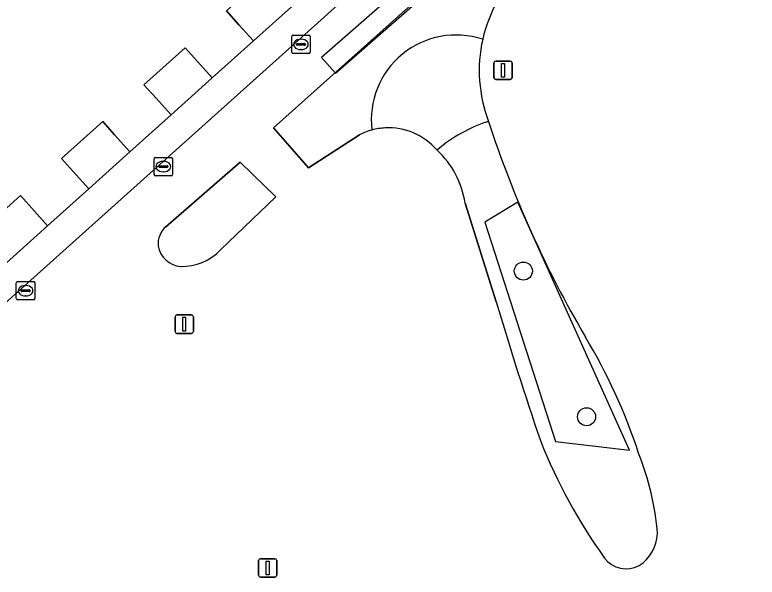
# Model space of a CAD drawing. Extents: x 162172 to 163187, y 382874 to 383685.
# Drawn here: x 162808.38 to 162848.64, y 383311.82 to 383342.31 of the extents above; entities that cross this region are included whole.
import ezdxf

# ---------------------------------------------------------------- set-up
doc = ezdxf.new("R2010")
doc.units = 0
for name, color, linetype in [('IMGEO_Boom', 7, 'Continuous'), ('IMGEO_Erf', 7, 'Continuous'), ('IMGEO_Groenvoorziening', 7, 'Continuous'), ('IMGEO_Haag', 7, 'Continuous'), ('IMGEO_Kolk', 7, 'Continuous'), ('IMGEO_Lichtmast', 7, 'Continuous'), ('IMGEO_Pand', 7, 'Continuous'), ('IMGEO_Parkeervlak_open', 7, 'Continuous'), ('IMGEO_Voetpad_halfverhard', 7, 'Continuous'), ('IMGEO_Voetpad_open', 7, 'Continuous')]:
    doc.layers.add(name, color=color, linetype=linetype)

msp = doc.modelspace()

# ---------------------------------------------------------------- linework, layer by layer
at = {"layer": 'IMGEO_Boom'}
for centre in [(162835.959, 383328.419), (162839.39, 383320.522)]:
    msp.add_circle(centre, 0.489, dxfattribs=at)
at = {"layer": 'IMGEO_Erf'}
msp.add_lwpolyline([(162806.45, 383330.513), (162808.684, 383332.516), (162809.301, 383331.828), (162810.153, 383330.878), (162812.385, 383332.881), (162811.546, 383333.817), (162810.916, 383334.519), (162813.149, 383336.522), (162813.792, 383335.806), (162814.618, 383334.885), (162816.851, 383336.888), (162816.037, 383337.796), (162815.383, 383338.525), (162817.616, 383340.529), (162818.283, 383339.785), (162819.085, 383338.892), (162821.318, 383340.895), (162820.529, 383341.775), (162819.849, 383342.532)], dxfattribs=at)
at = {"layer": 'IMGEO_Groenvoorziening'}
for points in [[(162836.058, 383344.972), (162840.233, 383348.588), (162838.488, 383350.539), (162834.816, 383347.278), (162822.4, 383336.178), (162824.297, 383334.016), (162827.069, 383335.806)], [(162834.073, 383336.535), (162834.012, 383336.515)], [(162822.525, 383332.437), (162820.591, 383334.327), (162816.561, 383330.827)], [(162819.53, 383329.565), (162822.525, 383332.437)], [(162832.796, 383332.106), (162834.479, 383326.755)]]:
    msp.add_lwpolyline(points, dxfattribs=at)
for centre, radius, start, end in [((162841.292, 383339.288), 7.727, 132.6405, 167.3142), ((162832.307, 383336.622), 4.597, 71.655, 186.9435), ((162836.46, 383328.96), 7.942, 107.9535, 130.7202), ((162890.945, 383355.043), 59.808, 198.02677, 210.33378), ((162828.632, 383332.755), 3.428, 105.0094, 117.1225), ((162827.922, 383331.369), 4.93, 8.5943, 47.0756), ((162817.43, 383329.879), 1.286, 132.5153, 184.3928), ((162817.5, 383330.04), 1.377, 190.8285, 264.6614), ((162817.436, 383331.562), 2.894, 268.7355, 316.3609), ((163044.442, 383389.804), 219.225, 196.7142, 198.78066), ((162813.322, 383309.115), 30.386, 18.0765, 31.1593), ((162864.266, 383330.026), 29.43, 201.5315, 215.6844), ((162828.01, 383312.899), 15.28, 4.8118, 21.6795), ((162841.055, 383314.285), 2.184, 302.8738, 357.2661), ((162841.538, 383313.751), 1.477, 217.1414, 298.3569)]:
    msp.add_arc(centre, radius, start, end, dxfattribs=at)
at = {"layer": 'IMGEO_Haag'}
for points in [[(162831.93, 383344.554), (162831.178, 383345.412), (162825.017, 383340.005), (162825.769, 383339.148)], [(162835.667, 383332.157), (162833.879, 383331.063), (162837.698, 383319.18), (162841.721, 383318.708)]]:
    msp.add_lwpolyline(points, close=True, dxfattribs=at)
at = {"layer": 'IMGEO_Kolk'}
for p, q in [((162823.393, 383340.282), (162823.393, 383341.134)), ((162823.468, 383341.208), (162824.32, 383341.208)), ((162824.394, 383341.134), (162824.394, 383340.282)), ((162823.652, 383340.702), (162823.652, 383340.714)), ((162824.09, 383340.665), (162823.692, 383340.665)), ((162823.695, 383340.751), (162824.093, 383340.751)), ((162823.881, 383340.988), (162823.906, 383340.988)), ((162824.136, 383340.714), (162824.136, 383340.702)), ((162824.32, 383340.208), (162823.468, 383340.208)), ((162823.904, 383340.428), (162823.879, 383340.428)), ((162816.009, 383334.586), (162816.861, 383334.586)), ((162815.934, 383333.66), (162815.934, 383334.512)), ((162816.422, 383334.366), (162816.447, 383334.366)), ((162816.935, 383334.512), (162816.935, 383333.66)), ((162816.193, 383334.08), (162816.193, 383334.092)), ((162816.631, 383334.043), (162816.233, 383334.043)), ((162816.236, 383334.129), (162816.634, 383334.129)), ((162816.445, 383333.806), (162816.42, 383333.806)), ((162816.677, 383334.092), (162816.677, 383334.08)), ((162816.861, 383333.586), (162816.009, 383333.586)), ((162808.458, 383326.926), (162808.458, 383327.778)), ((162808.533, 383327.852), (162809.385, 383327.852)), ((162809.459, 383327.778), (162809.459, 383326.926)), ((162808.717, 383327.346), (162808.717, 383327.358)), ((162808.76, 383327.395), (162809.158, 383327.395)), ((162808.946, 383327.632), (162808.971, 383327.632)), ((162809.201, 383327.358), (162809.201, 383327.346)), ((162809.155, 383327.309), (162808.757, 383327.309)), ((162808.969, 383327.072), (162808.944, 383327.072)), ((162809.385, 383326.852), (162808.533, 383326.852))]:
    msp.add_line(p, q, dxfattribs=at)
for points in [[(162823.393, 383340.282), (162823.393, 383341.134)], [(162823.468, 383341.208), (162824.32, 383341.208)], [(162824.394, 383341.134), (162824.394, 383340.282)], [(162824.32, 383340.208), (162823.468, 383340.208)], [(162816.009, 383334.586), (162816.861, 383334.586)], [(162815.934, 383333.66), (162815.934, 383334.512)], [(162816.935, 383334.512), (162816.935, 383333.66)], [(162816.861, 383333.586), (162816.009, 383333.586)], [(162808.458, 383326.926), (162808.458, 383327.778)], [(162808.533, 383327.852), (162809.385, 383327.852)], [(162809.459, 383327.778), (162809.459, 383326.926)], [(162809.385, 383326.852), (162808.533, 383326.852)]]:
    msp.add_lwpolyline(points, dxfattribs=at)
for centre, radius, start, end in [((162823.47, 383341.132), 0.0765, 91.552, 178.448), ((162823.47, 383341.132), 0.0765, 91.552, 178.448), ((162824.318, 383341.132), 0.0765, 1.552, 88.448), ((162824.318, 383341.132), 0.0765, 1.552, 88.448), ((162823.692, 383340.711), 0.0403, 85.8775, 175.7526), ((162823.689, 383340.701), 0.0366, 178.938, 274.7102), ((162824.093, 383340.708), 0.043, 264.8664, 352.4533), ((162824.097, 383340.713), 0.0386, 1.7309, 96.639), ((162823.47, 383340.284), 0.0765, 181.552, 268.448), ((162823.47, 383340.284), 0.0765, 181.552, 268.448), ((162824.318, 383340.284), 0.0765, 271.552, 358.448), ((162824.318, 383340.284), 0.0765, 271.552, 358.448), ((162816.011, 383334.51), 0.0765, 91.552, 178.448), ((162816.011, 383334.51), 0.0765, 91.552, 178.448), ((162816.859, 383334.51), 0.0765, 1.552, 88.448), ((162816.859, 383334.51), 0.0765, 1.552, 88.448), ((162816.233, 383334.089), 0.0403, 85.8775, 175.7526), ((162816.23, 383334.079), 0.0366, 178.938, 274.7102), ((162816.634, 383334.086), 0.043, 264.8664, 352.4533), ((162816.638, 383334.091), 0.0386, 1.7309, 96.639), ((162816.011, 383333.662), 0.0765, 181.552, 268.448), ((162816.011, 383333.662), 0.0765, 181.552, 268.448), ((162816.859, 383333.662), 0.0765, 271.552, 358.448), ((162816.859, 383333.662), 0.0765, 271.552, 358.448), ((162808.535, 383327.776), 0.0765, 91.552, 178.448), ((162808.535, 383327.776), 0.0765, 91.552, 178.448), ((162809.383, 383327.776), 0.0765, 1.552, 88.448), ((162809.383, 383327.776), 0.0765, 1.552, 88.448), ((162808.757, 383327.355), 0.0403, 85.8775, 175.7526), ((162808.754, 383327.345), 0.0366, 178.938, 274.7102), ((162809.158, 383327.352), 0.043, 264.8664, 352.4533), ((162809.162, 383327.357), 0.0386, 1.7309, 96.639), ((162808.535, 383326.928), 0.0765, 181.552, 268.448), ((162808.535, 383326.928), 0.0765, 181.552, 268.448), ((162809.383, 383326.928), 0.0765, 271.552, 358.448), ((162809.383, 383326.928), 0.0765, 271.552, 358.448)]:
    msp.add_arc(centre, radius, start, end, dxfattribs=at)
for centre, major_axis, ratio, start_param, end_param in [((162823.88, 383340.708), (-0.387, 0.002), 0.722429, 4.712389, 7.853982), ((162823.905, 383340.708), (-0.39, 0.002), 0.717154, 1.570796, 4.712389), ((162816.421, 383334.086), (-0.387, 0.002), 0.722429, 4.712389, 7.853982), ((162816.446, 383334.086), (-0.39, 0.002), 0.717154, 1.570796, 4.712389), ((162808.945, 383327.352), (-0.387, 0.002), 0.722429, 4.712389, 7.853982), ((162808.97, 383327.352), (-0.39, 0.002), 0.717154, 1.570796, 4.712389)]:
    msp.add_ellipse(centre, major_axis=major_axis, ratio=ratio, start_param=start_param, end_param=end_param, dxfattribs=at)
at = {"layer": 'IMGEO_Lichtmast'}
for p, q in [((162834.462, 383339.806), (162835.252, 383339.806)), ((162835.252, 383339.806), (162834.462, 383339.806)), ((162834.362, 383338.906), (162834.362, 383339.706)), ((162834.362, 383339.706), (162834.362, 383338.906)), ((162835.352, 383339.706), (162835.352, 383338.906)), ((162835.352, 383338.906), (162835.352, 383339.706)), ((162835.252, 383338.806), (162834.462, 383338.806)), ((162834.462, 383338.806), (162835.252, 383338.806)), ((162817.07, 383325.142), (162817.07, 383325.942)), ((162817.07, 383325.942), (162817.07, 383325.142)), ((162817.17, 383326.042), (162817.96, 383326.042)), ((162817.96, 383326.042), (162817.17, 383326.042)), ((162818.06, 383325.942), (162818.06, 383325.142)), ((162818.06, 383325.142), (162818.06, 383325.942)), ((162817.96, 383325.042), (162817.17, 383325.042)), ((162817.17, 383325.042), (162817.96, 383325.042)), ((162821.697, 383312.823), (162822.487, 383312.823)), ((162822.487, 383312.823), (162821.697, 383312.823)), ((162821.597, 383311.923), (162821.597, 383312.723)), ((162821.597, 383312.723), (162821.597, 383311.923)), ((162822.587, 383312.723), (162822.587, 383311.923)), ((162822.587, 383311.923), (162822.587, 383312.723)), ((162822.487, 383311.823), (162821.697, 383311.823)), ((162821.697, 383311.823), (162822.487, 383311.823))]:
    msp.add_line(p, q, dxfattribs=at)
for points in [[(162834.782, 383339.681), (162834.932, 383339.681), (162834.932, 383338.931), (162834.782, 383338.931), (162834.782, 383339.681)], [(162817.49, 383325.917), (162817.64, 383325.917), (162817.64, 383325.167), (162817.49, 383325.167), (162817.49, 383325.917)], [(162822.017, 383312.698), (162822.167, 383312.698), (162822.167, 383311.948), (162822.017, 383311.948), (162822.017, 383312.698)]]:
    msp.add_lwpolyline(points, dxfattribs=at)
for centre, start, end in [((162834.462, 383339.706), 90, 180), ((162834.462, 383339.706), 90, 180), ((162835.252, 383339.706), 0, 90), ((162835.252, 383339.706), 360, 90), ((162834.462, 383338.906), 180, 270), ((162834.462, 383338.906), 180, 270), ((162835.252, 383338.906), 270, 0), ((162835.252, 383338.906), 270, 0), ((162817.17, 383325.942), 90, 180), ((162817.17, 383325.942), 90, 180), ((162817.96, 383325.942), 0, 90), ((162817.96, 383325.942), 360, 90), ((162817.17, 383325.142), 180, 270), ((162817.17, 383325.142), 180, 270), ((162817.96, 383325.142), 270, 0), ((162817.96, 383325.142), 270, 0), ((162821.697, 383312.723), 90, 180), ((162821.697, 383312.723), 90, 180), ((162822.487, 383312.723), 0, 90), ((162822.487, 383312.723), 360, 90), ((162821.697, 383311.923), 180, 270), ((162821.697, 383311.923), 180, 270), ((162822.487, 383311.923), 270, 0), ((162822.487, 383311.923), 270, 0)]:
    msp.add_arc(centre, 0.1, start, end, dxfattribs=at)
at = {"layer": 'IMGEO_Pand'}
for points in [[(162822.774, 383343.764), (162822.082, 383344.535), (162819.849, 383342.532), (162820.529, 383341.775), (162821.318, 383340.895), (162823.551, 383342.898)], [(162815.383, 383338.525), (162816.037, 383337.796), (162816.851, 383336.888), (162819.085, 383338.892), (162818.283, 383339.785), (162817.616, 383340.529)], [(162813.792, 383335.806), (162813.149, 383336.522), (162810.916, 383334.519), (162811.546, 383333.817), (162812.385, 383332.881), (162814.618, 383334.885)], [(162807.919, 383328.875), (162810.153, 383330.878), (162809.301, 383331.828), (162808.684, 383332.516), (162806.45, 383330.513), (162807.055, 383329.838)]]:
    msp.add_lwpolyline(points, close=True, dxfattribs=at)
at = {"layer": 'IMGEO_Parkeervlak_open'}
msp.add_lwpolyline([(162895.162, 383320.942), (162856.135, 383364.326), (162860.348, 383368.115), (162857.54, 383371.237), (162798.204, 383318.046), (162815.123, 383299.172), (162815.965, 383299.314), (162828.499, 383300.83), (162843.549, 383302.649), (162843.706, 383302.686), (162843.036, 383308.139), (162851.601, 383309.192), (162857.334, 383309.83), (162865.781, 383310.872), (162866.43, 383305.611), (162891.656, 383308.468), (162894.87, 383308.939), (162900.797, 383313.985), (162901.094, 383314.238)], close=True, dxfattribs=at)
for points in [[(162827.069, 383335.806), (162824.297, 383334.016), (162822.4, 383336.178), (162834.816, 383347.278), (162838.488, 383350.539), (162840.233, 383348.588), (162836.058, 383344.972)], [(162816.561, 383330.827), (162820.591, 383334.327), (162822.525, 383332.437)], [(162822.525, 383332.437), (162819.53, 383329.565)], [(162834.479, 383326.755), (162832.796, 383332.106)]]:
    msp.add_lwpolyline(points, dxfattribs=at)
for centre, radius, start, end in [((162841.292, 383339.288), 7.727, 132.6405, 167.3142), ((162841.284, 383339.288), 7.718, 167.3016, 200.8989), ((162828.653, 383332.694), 3.493, 93.1862, 105.0881), ((162828.645, 383332.709), 3.477, 40.7541, 93.0745), ((162890.945, 383355.043), 59.808, 198.02677, 210.33378), ((162828.632, 383332.755), 3.428, 105.0094, 117.1225), ((162827.922, 383331.369), 4.93, 8.5943, 47.0756), ((162817.43, 383329.879), 1.286, 132.5153, 184.3928), ((162817.5, 383330.04), 1.377, 190.8285, 264.6614), ((162817.436, 383331.562), 2.894, 268.7355, 316.3609), ((163044.442, 383389.804), 219.225, 196.7142, 198.78066), ((162813.322, 383309.115), 30.386, 18.0765, 31.1593), ((162864.266, 383330.026), 29.43, 201.5315, 215.6844), ((162828.01, 383312.899), 15.28, 4.8118, 21.6795), ((162841.055, 383314.285), 2.184, 302.8738, 357.2661), ((162841.538, 383313.751), 1.477, 217.1414, 298.3569)]:
    msp.add_arc(centre, radius, start, end, dxfattribs=at)
at = {"layer": 'IMGEO_Voetpad_halfverhard'}
msp.add_lwpolyline([(162834.012, 383336.515), (162834.073, 383336.535)], dxfattribs=at)
for centre, radius, start, end in [((162832.307, 383336.622), 4.597, 71.655, 186.9435), ((162841.284, 383339.288), 7.718, 167.3016, 200.8989), ((162828.653, 383332.694), 3.493, 93.1862, 105.0881), ((162828.645, 383332.709), 3.477, 40.7541, 93.0745), ((162836.46, 383328.96), 7.942, 107.9535, 130.7202)]:
    msp.add_arc(centre, radius, start, end, dxfattribs=at)
at = {"layer": 'IMGEO_Voetpad_open'}
for points in [[(162851.601, 383309.192), (162843.036, 383308.139), (162843.706, 383302.686), (162843.549, 383302.649), (162828.499, 383300.83), (162815.965, 383299.314), (162815.123, 383299.172), (162798.204, 383318.046), (162857.54, 383371.237)], [(162848.978, 383365.77), (162846.745, 383363.766), (162844.542, 383361.73), (162842.309, 383359.727), (162840.745, 383358.324), (162838.512, 383356.321), (162836.279, 383354.317), (162834.046, 383352.314), (162831.813, 383350.311), (162829.58, 383348.308), (162827.347, 383346.304), (162825.114, 383344.301), (162823.551, 383342.898), (162821.318, 383340.895), (162819.085, 383338.892), (162816.851, 383336.888), (162814.618, 383334.885), (162812.385, 383332.881), (162810.153, 383330.878), (162807.919, 383328.875)]]:
    msp.add_lwpolyline(points, dxfattribs=at)

doc.saveas('drawing.dxf')
